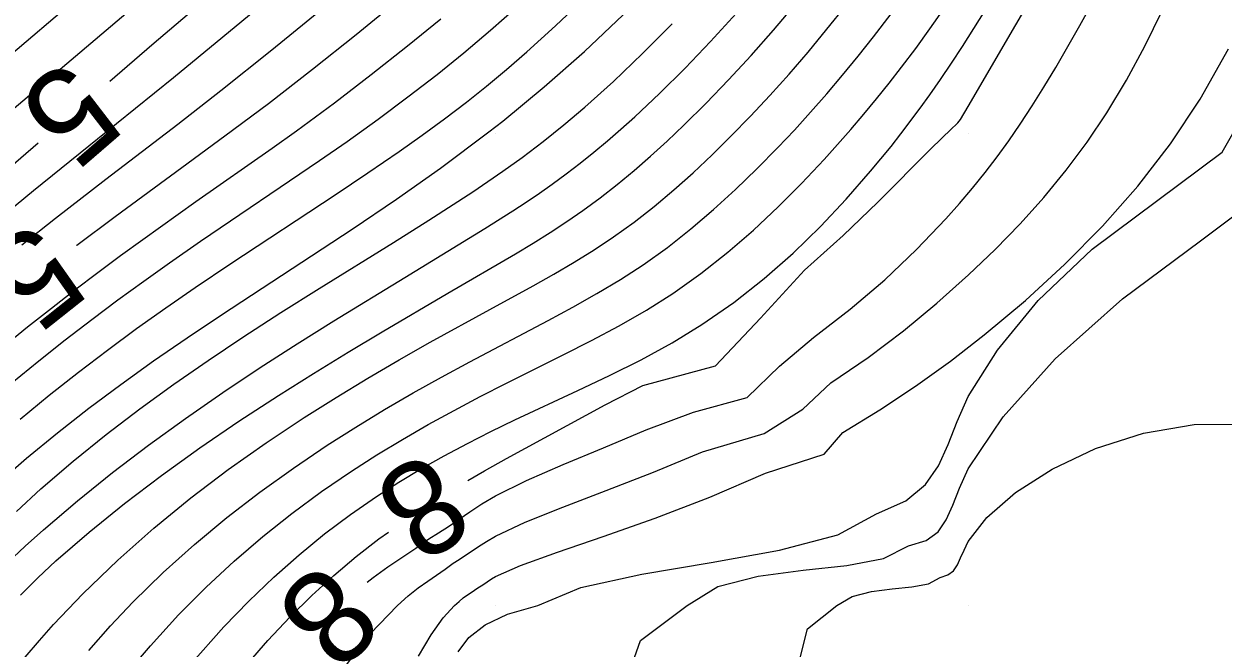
# Model space of a CAD drawing. Extents: x 2602990 to 2605851, y 618069 to 619180.
# Drawn here: x 2603370.03 to 2603395.39, y 618489.1 to 618502.31 of the extents above; entities that cross this region are included whole.
import ezdxf

# ---------------------------------------------------------------- set-up
doc = ezdxf.new("R2010")
doc.units = 0
for name, color, linetype in [('DTM Contours Major', 7, 'Continuous'), ('DTM Contours Minor', 7, 'Continuous'), ('DTM Contours Minor Text', 7, 'Continuous'), ('Exist DTM Crownline', 7, 'Continuous'), ('Exist DTM QL2 LIDAR Elevation Point', 7, 'Continuous'), ('Exist Roads EOP', 7, 'Continuous')]:
    doc.layers.add(name, color=color, linetype=linetype)

msp = doc.modelspace()

# ---------------------------------------------------------------- linework, layer by layer
at = {"layer": 'DTM Contours Major'}
for points in [[(2603379.107, 618490.893), (2603379.235, 618490.97), (2603379.643, 618491.251), (2603379.809, 618491.356), (2603380, 618491.466), (2603380.627, 618491.761), (2603381.423, 618492.081), (2603382.343, 618492.432), (2603383.343, 618492.821), (2603384.379, 618493.254), (2603385.683, 618493.642), (2603386.504, 618494.155), (2603387.097, 618494.713), (2603387.882, 618495.251), (2603388.629, 618495.815), (2603389.338, 618496.399), (2603390.008, 618496.996), (2603390.569, 618497.531), (2603391.1, 618498.076), (2603391.602, 618498.634), (2603392.075, 618499.21), (2603392.519, 618499.806), (2603392.934, 618500.427), (2603393.346, 618501.119), (2603393.734, 618501.84), (2603394.104, 618502.586)], [(2603369.455, 618492.579), (2603370.08, 618493.121), (2603370.732, 618493.657), (2603371.396, 618494.175), (2603372.074, 618494.68), (2603372.766, 618495.175), (2603373.475, 618495.665), (2603374.202, 618496.153), (2603376.968, 618497.967), (2603377.906, 618498.601), (2603378.839, 618499.258), (2603379.86, 618500.022), (2603380.153, 618500.252), (2603381.031, 618500.974), (2603381.882, 618501.726), (2603382.702, 618502.502)], [(2603376.732, 618488.596), (2603377.351, 618489.396), (2603377.93, 618490), (2603378.153, 618490.205), (2603378.365, 618490.374), (2603378.566, 618490.517), (2603378.937, 618490.767), (2603379.107, 618490.893)]]:
    msp.add_lwpolyline(points, dxfattribs=at)
at = {"layer": 'DTM Contours Minor'}
for points in [[(2603389.783, 618500.217), (2603389.835, 618500.285), (2603390, 618500.561), (2603393.075, 618505.836), (2603395.235, 618509.515), (2603396.145, 618511.045)], [(2603378.587, 618491.413), (2603378.795, 618491.536), (2603379.004, 618491.674), (2603379.454, 618491.985), (2603379.712, 618492.151), (2603380, 618492.32), (2603380.659, 618492.648), (2603381.431, 618492.984), (2603382.284, 618493.337), (2603383.187, 618493.717), (2603384.188, 618494.093), (2603385.321, 618494.402), (2603386.008, 618495.065), (2603386.725, 618495.671), (2603387.505, 618496.27), (2603388.234, 618496.895), (2603388.909, 618497.536), (2603389.529, 618498.184), (2603389.818, 618498.508), (2603390.094, 618498.833), (2603390.359, 618499.162), (2603390.614, 618499.495), (2603390.862, 618499.836), (2603391.102, 618500.187), (2603391.354, 618500.573), (2603391.602, 618500.973), (2603391.851, 618501.389), (2603392.358, 618502.276), (2603394.691, 618506.49)], [(2603368.314, 618500.45), (2603372.436, 618503.954)], [(2603369.982, 618497.632), (2603370.689, 618498.195), (2603371.755, 618499.022), (2603373.282, 618500.19), (2603374.193, 618500.901), (2603375.269, 618501.763), (2603377.908, 618503.918)], [(2603365.799, 618497.119), (2603370.377, 618501.001), (2603372.832, 618503.09)], [(2603375.677, 618503.225), (2603373.19, 618501.17), (2603371.984, 618500.191), (2603370.227, 618498.779), (2603369.077, 618497.834)], [(2603374.183, 618503.104), (2603372.731, 618501.862), (2603371.841, 618501.093)], [(2603369.946, 618493.946), (2603370.561, 618494.451), (2603371.176, 618494.937), (2603371.791, 618495.405), (2603372.408, 618495.859), (2603373.025, 618496.299), (2603373.645, 618496.728), (2603374.398, 618497.237), (2603376.605, 618498.691), (2603377.299, 618499.154), (2603377.961, 618499.607), (2603378.451, 618499.955), (2603378.924, 618500.302), (2603379.385, 618500.655), (2603379.81, 618500.993), (2603380.234, 618501.346), (2603380.663, 618501.717), (2603381.268, 618502.266), (2603381.883, 618502.854)], [(2603369.767, 618494.712), (2603370.337, 618495.178), (2603370.9, 618495.625), (2603371.458, 618496.053), (2603372.011, 618496.466), (2603372.56, 618496.865), (2603373.105, 618497.252), (2603373.763, 618497.709), (2603376.279, 618499.418), (2603376.859, 618499.82), (2603377.518, 618500.292), (2603378.149, 618500.763), (2603378.763, 618501.24), (2603379.328, 618501.697), (2603379.894, 618502.176), (2603380.47, 618502.687)], [(2603369.949, 618490.22), (2603370.318, 618490.583), (2603370.703, 618490.942), (2603371.405, 618491.554), (2603372.153, 618492.158), (2603372.937, 618492.753), (2603373.747, 618493.334), (2603374.574, 618493.899), (2603375.409, 618494.446), (2603376.149, 618494.912), (2603376.883, 618495.362), (2603377.605, 618495.795), (2603378.995, 618496.609), (2603380.426, 618497.446), (2603380.796, 618497.671), (2603381.156, 618497.896), (2603381.506, 618498.125), (2603381.848, 618498.36), (2603382.216, 618498.63), (2603382.576, 618498.911), (2603382.931, 618499.205), (2603383.282, 618499.511), (2603383.632, 618499.83), (2603383.982, 618500.164), (2603384.454, 618500.632), (2603384.93, 618501.124), (2603385.406, 618501.64), (2603385.881, 618502.178), (2603386.352, 618502.737)], [(2603370.051, 618488.908), (2603370.351, 618489.257), (2603370.653, 618489.595), (2603370.959, 618489.924), (2603371.269, 618490.245), (2603372.009, 618490.962), (2603372.773, 618491.638), (2603373.554, 618492.276), (2603374.348, 618492.878), (2603375.148, 618493.445), (2603375.951, 618493.978), (2603376.628, 618494.405), (2603377.299, 618494.812), (2603377.963, 618495.2), (2603378.615, 618495.57), (2603379.878, 618496.265), (2603380.794, 618496.766), (2603381.236, 618497.015), (2603381.667, 618497.268), (2603382.086, 618497.528), (2603382.493, 618497.799), (2603382.931, 618498.115), (2603383.357, 618498.447), (2603383.773, 618498.796), (2603384.181, 618499.16), (2603384.582, 618499.539), (2603384.98, 618499.932), (2603385.393, 618500.355), (2603385.802, 618500.794), (2603386.209, 618501.247), (2603386.613, 618501.714), (2603387.012, 618502.196), (2603387.408, 618502.692)], [(2603371.137, 618497.618), (2603371.144, 618497.624), (2603371.955, 618498.236), (2603373.367, 618499.272), (2603374.277, 618499.937), (2603375.196, 618500.627), (2603376.129, 618501.351), (2603377.053, 618502.088), (2603377.941, 618502.809)], [(2603372.117, 618488.46), (2603372.699, 618489.147), (2603373.296, 618489.801), (2603373.877, 618490.386), (2603374.471, 618490.937), (2603375.077, 618491.458), (2603375.694, 618491.948), (2603376.319, 618492.409), (2603376.951, 618492.841), (2603377.491, 618493.187), (2603378.033, 618493.515), (2603378.578, 618493.829), (2603379.127, 618494.13), (2603379.677, 618494.42), (2603380.231, 618494.702), (2603381.435, 618495.303), (2603382.032, 618495.607), (2603382.619, 618495.922), (2603383.194, 618496.253), (2603383.751, 618496.606), (2603384.344, 618497.026), (2603384.913, 618497.475), (2603385.457, 618497.947), (2603385.978, 618498.435), (2603386.476, 618498.934), (2603386.951, 618499.439), (2603387.238, 618499.756), (2603387.518, 618500.075), (2603387.793, 618500.397), (2603388.062, 618500.723), (2603388.328, 618501.055), (2603388.592, 618501.395), (2603388.891, 618501.792), (2603389.19, 618502.204), (2603389.493, 618502.632)], [(2603373.544, 618488.743), (2603374.255, 618489.548), (2603374.78, 618490.092), (2603375.31, 618490.599), (2603375.845, 618491.073), (2603376.385, 618491.514), (2603376.931, 618491.925), (2603377.484, 618492.307), (2603377.956, 618492.61), (2603378.434, 618492.897), (2603378.917, 618493.169), (2603379.407, 618493.43), (2603379.904, 618493.681), (2603380.408, 618493.926), (2603381.742, 618494.548), (2603382.414, 618494.867), (2603383.08, 618495.201), (2603383.734, 618495.558), (2603384.368, 618495.945), (2603385.041, 618496.414), (2603385.683, 618496.922), (2603386.294, 618497.46), (2603386.873, 618498.023), (2603387.42, 618498.602), (2603387.936, 618499.19), (2603388.154, 618499.451), (2603388.367, 618499.714), (2603388.576, 618499.979), (2603388.984, 618500.524), (2603389.186, 618500.805), (2603389.415, 618501.135), (2603389.645, 618501.476), (2603389.878, 618501.831), (2603390.357, 618502.59)], [(2603369.584, 618495.472), (2603370.1, 618495.894), (2603370.605, 618496.296), (2603371.1, 618496.681), (2603371.587, 618497.05), (2603372.065, 618497.405), (2603372.538, 618497.749), (2603373.663, 618498.548), (2603375.277, 618499.68), (2603375.791, 618500.049), (2603376.595, 618500.642), (2603377.373, 618501.239), (2603378.137, 618501.844), (2603378.841, 618502.419)], [(2603369.676, 618490.902), (2603370.054, 618491.256), (2603370.441, 618491.604), (2603371.156, 618492.215), (2603371.898, 618492.812), (2603372.66, 618493.393), (2603373.439, 618493.958), (2603374.229, 618494.507), (2603375.024, 618495.037), (2603375.805, 618495.541), (2603376.58, 618496.027), (2603378.079, 618496.944), (2603379.774, 618497.976), (2603380.367, 618498.351), (2603380.651, 618498.538), (2603380.93, 618498.726), (2603381.202, 618498.918), (2603381.498, 618499.135), (2603381.79, 618499.359), (2603382.078, 618499.591), (2603382.366, 618499.831), (2603382.654, 618500.082), (2603382.945, 618500.343), (2603383.472, 618500.839), (2603384.009, 618501.369), (2603384.55, 618501.934), (2603385.094, 618502.53)], [(2603371.398, 618489.05), (2603371.858, 618489.568), (2603372.33, 618490.067), (2603372.972, 618490.695), (2603373.636, 618491.292), (2603374.319, 618491.86), (2603375.016, 618492.398), (2603375.724, 618492.908), (2603376.437, 618493.39), (2603377.044, 618493.777), (2603377.651, 618494.145), (2603378.256, 618494.497), (2603378.859, 618494.835), (2603379.458, 618495.16), (2603381.117, 618496.033), (2603381.636, 618496.313), (2603382.145, 618496.6), (2603382.641, 618496.897), (2603383.123, 618497.21), (2603383.638, 618497.579), (2603384.135, 618497.969), (2603384.615, 618498.378), (2603385.08, 618498.804), (2603385.531, 618499.242), (2603385.97, 618499.69), (2603386.322, 618500.063), (2603386.667, 618500.441), (2603387.006, 618500.827), (2603387.341, 618501.221), (2603387.672, 618501.624), (2603387.999, 618502.038), (2603388.368, 618502.522)], [(2603369.865, 618491.991), (2603370.384, 618492.465), (2603371.069, 618493.055), (2603371.766, 618493.619), (2603372.475, 618494.161), (2603373.193, 618494.682), (2603373.92, 618495.187), (2603374.654, 618495.677), (2603375.462, 618496.198), (2603376.268, 618496.706), (2603377.841, 618497.683), (2603378.589, 618498.153), (2603379.521, 618498.756), (2603380.158, 618499.19), (2603380.567, 618499.484), (2603381.009, 618499.82), (2603381.448, 618500.172), (2603381.888, 618500.545), (2603382.496, 618501.092), (2603383.113, 618501.681), (2603383.734, 618502.309)], [(2603379.628, 618490.372), (2603379.73, 618490.438), (2603379.915, 618490.563), (2603380, 618490.612), (2603380.532, 618490.843), (2603381.313, 618491.125), (2603382.281, 618491.459), (2603383.376, 618491.848), (2603384.536, 618492.294), (2603385.713, 618492.797), (2603386.951, 618493.2), (2603387.348, 618493.662), (2603388.13, 618494.139), (2603388.888, 618494.644), (2603389.623, 618495.174), (2603390.337, 618495.727), (2603391.21, 618496.455), (2603392.046, 618497.221), (2603392.841, 618498.026), (2603393.588, 618498.874), (2603394.279, 618499.77), (2603394.908, 618500.715), (2603395.508, 618501.779)], [(2603388.063, 618491.937), (2603388.677, 618492.215), (2603389.093, 618492.557), (2603389.373, 618492.956), (2603389.577, 618493.405), (2603389.765, 618493.897), (2603390, 618494.426), (2603390.621, 618495.403), (2603391.481, 618496.456), (2603392.619, 618497.544), (2603395.371, 618499.593), (2603396.165, 618500.98)], [(2603379.412, 618492.642), (2603379.767, 618492.849), (2603380.235, 618493.112), (2603382.32, 618494.249), (2603383.117, 618494.659), (2603384.653, 618495.073), (2603385.608, 618496.079), (2603386.534, 618497.097), (2603387.353, 618497.832), (2603388.089, 618498.539), (2603389.215, 618499.671), (2603389.649, 618500.088), (2603389.753, 618500.185), (2603389.783, 618500.217)], [(2603370.328, 618499.785), (2603368.593, 618498.286), (2603363.986, 618494.278), (2603363.266, 618493.645), (2603362.565, 618493.017), (2603361.889, 618492.396), (2603361.246, 618491.78), (2603360.641, 618491.171), (2603360.202, 618490.702), (2603359.783, 618490.229), (2603359.58, 618489.988), (2603359.38, 618489.743), (2603359.119, 618489.411), (2603358.859, 618489.068), (2603358.599, 618488.713), (2603358.069, 618487.962), (2603357.062, 618486.486), (2603356.28, 618485.335)], [(2603388.735, 618491.265), (2603389.107, 618491.375), (2603389.361, 618491.56), (2603389.537, 618491.812), (2603389.676, 618492.123), (2603389.816, 618492.485), (2603390, 618492.889), (2603390.742, 618493.993), (2603391.839, 618495.22), (2603393.265, 618496.491), (2603394.912, 618497.719), (2603396.436, 618498.862)], [(2603389.408, 618490.592), (2603389.572, 618490.645), (2603389.688, 618490.736), (2603389.771, 618490.858), (2603389.84, 618491.005), (2603389.911, 618491.172), (2603390, 618491.353), (2603390.394, 618491.863), (2603391, 618492.388), (2603391.779, 618492.887), (2603392.694, 618493.321), (2603393.708, 618493.649), (2603394.782, 618493.833), (2603395.935, 618493.835)], [(2603379.207, 618489.016), (2603379.439, 618489.325), (2603379.78, 618489.593), (2603380.257, 618489.819), (2603380.897, 618490), (2603381.808, 618490.377), (2603383.094, 618490.664), (2603384.559, 618490.912), (2603386.007, 618491.172), (2603387.24, 618491.497), (2603388.063, 618491.937)], [(2603374.367, 618488.311), (2603375.184, 618489.258), (2603375.65, 618489.751), (2603376.115, 618490.209), (2603376.583, 618490.635), (2603377.055, 618491.034), (2603377.533, 618491.407), (2603377.735, 618491.553)], [(2603377.283, 618490.492), (2603377.411, 618490.595), (2603377.726, 618490.82), (2603378.312, 618491.212), (2603378.587, 618491.413)], [(2603382.65, 618488.081), (2603383.066, 618489.258), (2603384.058, 618490), (2603384.705, 618490.398), (2603385.56, 618490.623), (2603386.507, 618490.749), (2603387.429, 618490.848), (2603388.21, 618490.996), (2603388.735, 618491.265)], [(2603401.797, 618478.885), (2603401.312, 618478.724), (2603398.862, 618478.169), (2603397.537, 618477.968), (2603396.179, 618478.028), (2603394.818, 618478.3), (2603393.611, 618478.752), (2603392.439, 618479.388), (2603391.319, 618480.188), (2603390.265, 618481.133), (2603389.292, 618482.202), (2603388.414, 618483.376), (2603387.573, 618484.77), (2603386.92, 618486.174), (2603386.506, 618487.494), (2603386.383, 618488.635), (2603386.603, 618489.502), (2603387.218, 618490), (2603387.548, 618490.192), (2603387.953, 618490.297), (2603388.388, 618490.351), (2603388.806, 618490.393), (2603389.161, 618490.461), (2603389.408, 618490.592)], [(2603378.371, 618488.925), (2603378.639, 618489.377), (2603378.895, 618489.738), (2603379.136, 618490), (2603379.229, 618490.087), (2603379.318, 618490.158), (2603379.558, 618490.321), (2603379.628, 618490.372)]]:
    msp.add_lwpolyline(points, dxfattribs=at)
at = {"layer": 'Exist DTM Crownline'}
msp.add_spline([(2603233.488, 618380.754), (2603285.185, 618400.095), (2603335.457, 618418.629), (2603390.812, 618439.069), (2603440.087, 618457.325), (2603493.996, 618477.231), (2603542.655, 618495.301), (2603600.808, 618516.867), (2603653.659, 618536.362), (2603706.222, 618555.742), (2603764.811, 618577.593), (2603823.52, 618599.847), (2603878.564, 618620.56), (2603937.951, 618643.078), (2603997.369, 618665.789), (2604036.209, 618680.665), (2604055.311, 618688.017)], degree=3, dxfattribs=at)
at = {"layer": 'Exist DTM QL2 LIDAR Elevation Point'}
for p, q in [((2603380, 618500), (2603380, 618500)), ((2603390, 618500), (2603390, 618500)), ((2603380, 618490), (2603380, 618490)), ((2603390, 618490), (2603390, 618490))]:
    msp.add_line(p, q, dxfattribs=at)
at = {"layer": 'Exist Roads EOP'}
for points in [[(2603230.17, 618389.98), (2603282.929, 618409.597), (2603332.773, 618427.868), (2603388.167, 618448.413), (2603437.203, 618466.721), (2603490.778, 618486.527), (2603539.039, 618504.558), (2603597.451, 618526.156), (2603651.053, 618545.972), (2603705.208, 618566.084), (2603762.02, 618587.183), (2603820.334, 618609.162), (2603876.341, 618629.99), (2603934.909, 618652.28), (2603996.409, 618675.568), (2604033.216, 618689.957), (2604052.01, 618697.199)], [(2604034.633, 618668.486), (2603984.89, 618650.123), (2603936.767, 618631.654), (2603888.195, 618613.335), (2603837.766, 618594.258), (2603782.918, 618573.705), (2603731.939, 618554.39), (2603671.126, 618532.171), (2603621.822, 618514.106), (2603561.545, 618491.877), (2603506.421, 618471.293), (2603452.163, 618451.33), (2603398.364, 618431.316), (2603341.431, 618410.355), (2603281.65, 618388.199), (2603223.033, 618366.475), (2603185.717, 618352.612)]]:
    msp.add_spline(points, degree=3, dxfattribs=at)

# ---------------------------------------------------------------- texts
at = {"layer": 'DTM Contours Minor Text'}
for s, rotation, p in [('5', 220.8333, (2603370.925, 618501.623)), ('5', 218.4386, (2603370.239, 618498.192)), ('8', 213.0031, (2603378.563, 618493.313)), ('8', 224.4993, (2603376.313, 618490.987))]:
    msp.add_text(s, height=2, rotation=rotation, dxfattribs=at).set_placement(p)

doc.saveas('drawing.dxf')
